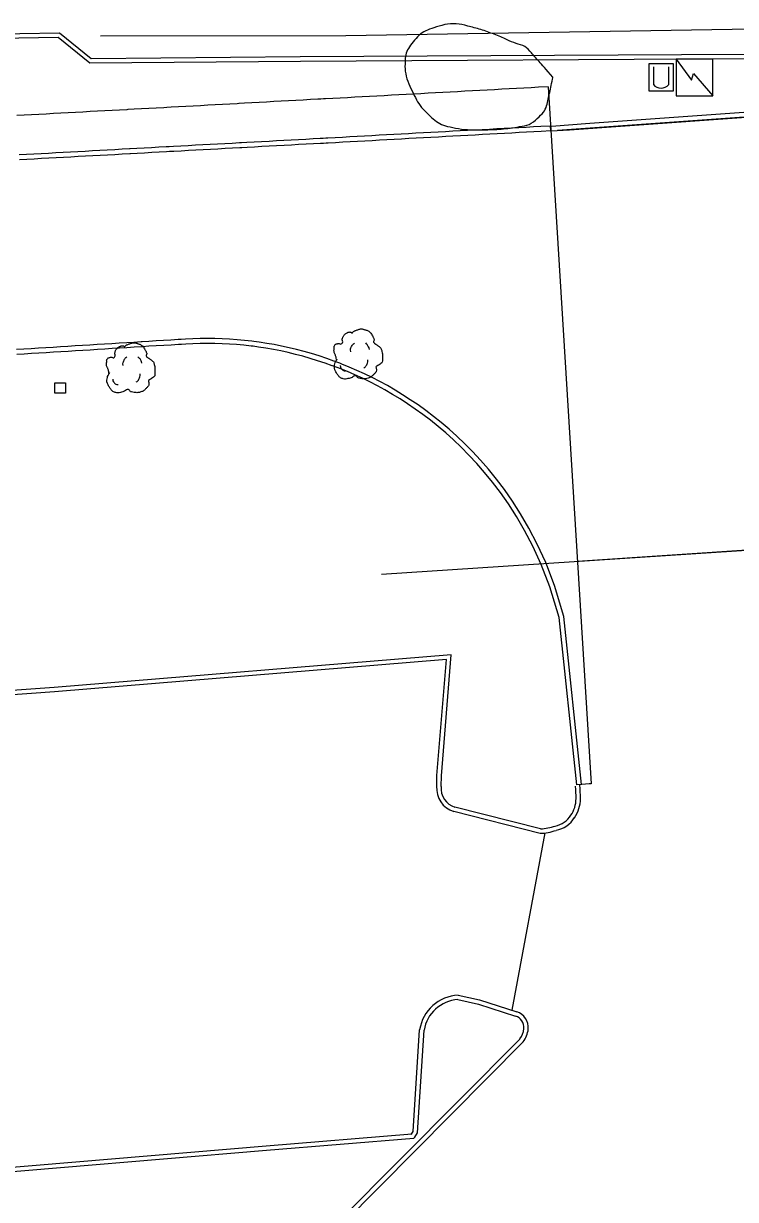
# Model space of a CAD drawing. Extents: x 2145380 to 2157287, y 139568 to 149130.
# Drawn here: x 2151041.6 to 2151138.3, y 143800.5 to 143960.2 of the extents above; entities that cross this region are included whole.
import ezdxf

# ---------------------------------------------------------------- set-up
doc = ezdxf.new("R2010")
doc.units = 0
for name, color, linetype in [('Default', 7, 'Continuous'), ('PR_PREVIOUSLY CONSTRUCTED', 7, 'Continuous'), ('TOPO_Asphalt', 7, 'Continuous'), ('TOPO_Curb Back', 7, 'Continuous'), ('TOPO_Misc', 7, 'Continuous'), ('TOPO_Power Pedestal', 7, 'Continuous'), ('TOPO_Tree', 7, 'Continuous'), ('TOPO_Tree Line', 7, 'Continuous'), ('TOPO_Wall Freestanding', 7, 'Continuous')]:
    doc.layers.add(name, color=color, linetype=linetype)

# ---------------------------------------------------------------- blocks, each defined once
blk = doc.blocks.new('TREE')
at = {"layer": 'TOPO_Tree'}
for points in [[(-14.07, -0.4), (-14.17, 0.5), (-14.37, 1.38), (-14.6, 2.25), (-14.84, 3.17), (-15.47, 3.96), (-15.66, 4.9), (-15.8, 5.59), (-15.71, 6.31), (-15.66, 7.01), (-15.6, 7.91), (-15.72, 8.8), (-15.13, 9.66), (-14.62, 10.42), (-13.76, 10.49), (-13.02, 10.72), (-12.18, 10.98), (-11.06, 10), (-10.37, 10.72), (-9.4, 11.74), (-10.29, 13.28), (-9.84, 14.42), (-9.56, 15.15), (-9.32, 15.89), (-8.78, 16.54), (-8.18, 17.26), (-7.5, 17.68), (-6.67, 18.13), (-6.14, 18.41), (-5.61, 18.61), (-5.08, 18.66), (-4.55, 18.71), (-4.02, 18.54), (-3.49, 18.13)], [(-3.49, 17.6), (-3.07, 18.27), (-2.58, 18.8), (-1.9, 19.19), (-1.05, 19.68), (-0.19, 19.96), (0.74, 20.24), (1.62, 20.51), (2.51, 20.82), (3.39, 20.77), (4.1, 20.73), (4.8, 20.47), (5.51, 20.24), (6.43, 19.95), (7.32, 19.73), (8.15, 19.19), (9.36, 18.4), (10.02, 17.21), (10.8, 16.01), (11.24, 15.33), (11.58, 14.62), (11.86, 13.89), (12.17, 13.08), (11.37, 12.02), (11.86, 11.25), (12, 11.03), (12.18, 10.86), (12.39, 10.72), (12.91, 10.35), (13.45, 10.02), (13.97, 9.66), (14.7, 9.16), (15.41, 8.68), (16.09, 8.07), (16.7, 7.53), (16.93, 6.73), (17.15, 5.95), (17.59, 4.38), (17.71, 2.77), (17.68, 1.19), (17.65, -0.25), (17.83, -2.22), (16.62, -3.04), (15.47, -3.83), (14.31, -4.58), (13.16, -5.35)], [(-4.21, 5.09), (-4.46, 6.09), (-4.3, 7.21), (-3.84, 8.21), (-3.33, 9.34), (-2.71, 10.27), (-1.64, 10.97)], [(5.89, 11.15), (6.5, 10.68), (6.96, 10.17), (7.36, 9.5), (7.93, 8.56), (8.31, 7.6), (8.46, 6.56)], [(13.16, -5.34), (13.25, -5.81), (13.36, -6.28), (13.45, -6.75), (13.76, -8.52), (12.24, -10.03), (10.8, -11.51), (9.98, -12.34), (9.13, -12.77), (8.15, -13.1), (5.97, -13.83), (3.32, -13.56), (1.27, -13.1), (0.49, -12.92), (-0.06, -11.44), (-0.84, -11.51), (-2.04, -11.61), (-3.28, -12.78), (-4.55, -13.1), (-6.06, -13.47), (-7.77, -14.03), (-9.31, -13.62), (-11.36, -13.09), (-12.84, -11.41), (-14.07, -9.39), (-15.32, -7.35), (-15.61, -5.13), (-15.13, -3.04), (-14.87, -1.89), (-13.91, -0.75), (-13.54, 0.13)], [(-11.38, -4.46), (-11.47, -5.41), (-11.03, -6.32), (-10.09, -7.22), (-9.3, -7.97), (-8.49, -8.26), (-7.7, -8.14)], [(4.79, -6.29), (5.71, -5.66), (6.3, -4.92), (6.81, -3.91), (7.36, -2.81), (7.63, -1.7), (7.54, -0.6)]]:
    blk.add_open_spline(points, degree=3, dxfattribs=at)
blk = doc.blocks.new('POWRIS')
at = {"layer": 'Default'}
blk.add_lwpolyline([(-1.86, -1.93), (-1.86, 1.72), (1.8, 1.72), (1.8, -1.93), (-1.86, -1.93)], dxfattribs=at)

msp = doc.modelspace()

# ---------------------------------------------------------------- linework, layer by layer
at = {"layer": 'PR_PREVIOUSLY CONSTRUCTED'}
for p, q in [((2151112.82, 143951.6), (2151118.7, 143856.97)), ((2151116.82, 143887.18), (2151175.9, 143891.19))]:
    msp.add_line(p, q, dxfattribs=at)
for points in [[(2151112.82, 143951.6), (2151111.53, 143951.53), (2151111.52, 143951.53), (2151110.53, 143951.47), (2151109.53, 143951.42), (2151108.53, 143951.37), (2151107.53, 143951.31), (2151106.53, 143951.26), (2151105.53, 143951.2), (2151104.54, 143951.15), (2151103.54, 143951.1), (2151102.54, 143951.04), (2151101.54, 143950.99), (2151100.54, 143950.93), (2151099.54, 143950.88), (2151098.54, 143950.82), (2151097.55, 143950.77), (2151096.55, 143950.72), (2151095.55, 143950.66), (2151094.55, 143950.61), (2151093.55, 143950.55), (2151092.55, 143950.5), (2151091.55, 143950.44), (2151090.56, 143950.39), (2151089.56, 143950.34), (2151088.56, 143950.28), (2151087.56, 143950.23), (2151086.56, 143950.17), (2151085.56, 143950.12), (2151084.56, 143950.06), (2151083.57, 143950.01), (2151082.57, 143949.96), (2151082.31, 143949.94), (2151081.93, 143949.92), (2151081.57, 143949.9), (2151081.54, 143949.9), (2151080.57, 143949.85), (2151079.57, 143949.79), (2151078.57, 143949.74), (2151077.57, 143949.68), (2151076.58, 143949.63), (2151075.58, 143949.58), (2151074.58, 143949.52), (2151073.58, 143949.47), (2151072.58, 143949.41), (2151071.58, 143949.36), (2151070.84, 143949.32), (2151070.83, 143949.32), (2151070.58, 143949.3), (2151069.59, 143949.25), (2151068.59, 143949.2), (2151067.59, 143949.14), (2151066.59, 143949.09), (2151065.59, 143949.03), (2151064.59, 143948.98), (2151063.59, 143948.92), (2151062.6, 143948.87), (2151061.6, 143948.82), (2151061.02, 143948.78), (2151060.6, 143948.76), (2151059.6, 143948.71), (2151058.6, 143948.65), (2151057.6, 143948.6), (2151056.6, 143948.54), (2151055.72, 143948.5), (2151055.61, 143948.49), (2151054.61, 143948.44), (2151053.61, 143948.38), (2151052.61, 143948.33), (2151051.61, 143948.27), (2151050.61, 143948.22), (2151049.61, 143948.16), (2151048.62, 143948.11), (2151047.62, 143948.06), (2151046.62, 143948), (2151045.62, 143947.95), (2151044.62, 143947.89), (2151043.62, 143947.84), (2151042.62, 143947.78), (2151041.63, 143947.73), (2151040.63, 143947.68)], [(2151113.2, 143945.6), (2151113.15, 143946.27), (2151111.86, 143946.2), (2151111.85, 143946.2), (2151110.86, 143946.15), (2151109.86, 143946.09), (2151108.86, 143946.04), (2151107.86, 143945.98), (2151106.86, 143945.93), (2151105.86, 143945.87), (2151104.87, 143945.82), (2151103.87, 143945.77), (2151102.87, 143945.71), (2151101.87, 143945.66), (2151100.87, 143945.6), (2151099.87, 143945.55), (2151098.87, 143945.49), (2151097.88, 143945.44), (2151096.88, 143945.39), (2151095.88, 143945.33), (2151094.88, 143945.28), (2151093.88, 143945.22), (2151092.88, 143945.17), (2151091.88, 143945.11), (2151090.89, 143945.06), (2151089.89, 143945.01), (2151088.89, 143944.95), (2151087.89, 143944.9), (2151086.89, 143944.84), (2151085.89, 143944.79), (2151084.89, 143944.73), (2151083.9, 143944.68), (2151082.9, 143944.63), (2151082.64, 143944.61), (2151082.26, 143944.59), (2151081.9, 143944.57), (2151081.87, 143944.57), (2151080.9, 143944.52), (2151079.9, 143944.46), (2151078.9, 143944.41), (2151077.91, 143944.35), (2151076.91, 143944.3), (2151075.91, 143944.25), (2151074.91, 143944.19), (2151073.91, 143944.14), (2151072.91, 143944.08), (2151071.91, 143944.03), (2151071.17, 143943.99), (2151071.16, 143943.99), (2151070.92, 143943.97), (2151069.92, 143943.92), (2151068.92, 143943.87), (2151067.92, 143943.81), (2151066.92, 143943.76), (2151065.92, 143943.7), (2151064.92, 143943.65), (2151063.93, 143943.59), (2151062.93, 143943.54), (2151061.93, 143943.49), (2151061.35, 143943.45), (2151060.93, 143943.43), (2151059.93, 143943.38), (2151058.93, 143943.32), (2151057.93, 143943.27), (2151056.94, 143943.21), (2151056.05, 143943.17), (2151055.94, 143943.16), (2151054.94, 143943.11), (2151053.94, 143943.05), (2151052.94, 143943), (2151051.94, 143942.94), (2151050.94, 143942.89), (2151049.95, 143942.83), (2151048.95, 143942.78), (2151047.95, 143942.73), (2151046.95, 143942.67), (2151045.95, 143942.62), (2151044.95, 143942.56), (2151043.95, 143942.51), (2151042.96, 143942.45), (2151041.96, 143942.4), (2151040.96, 143942.35)], [(2151113.2, 143945.6), (2151111.9, 143945.53), (2151111.89, 143945.53), (2151110.9, 143945.48), (2151109.9, 143945.42), (2151108.9, 143945.37), (2151107.9, 143945.32), (2151106.9, 143945.26), (2151105.91, 143945.21), (2151104.91, 143945.15), (2151103.91, 143945.1), (2151102.91, 143945.04), (2151101.91, 143944.99), (2151100.91, 143944.94), (2151099.91, 143944.88), (2151098.92, 143944.83), (2151097.92, 143944.77), (2151096.92, 143944.72), (2151095.92, 143944.66), (2151094.92, 143944.61), (2151093.92, 143944.56), (2151092.92, 143944.5), (2151091.93, 143944.45), (2151090.93, 143944.39), (2151089.93, 143944.34), (2151088.93, 143944.28), (2151087.93, 143944.23), (2151086.93, 143944.18), (2151085.93, 143944.12), (2151084.94, 143944.07), (2151083.94, 143944.01), (2151082.94, 143943.96), (2151082.68, 143943.94), (2151082.3, 143943.92), (2151081.94, 143943.9), (2151081.91, 143943.9), (2151080.94, 143943.85), (2151079.94, 143943.8), (2151078.94, 143943.74), (2151077.95, 143943.69), (2151076.95, 143943.63), (2151075.95, 143943.58), (2151074.95, 143943.52), (2151073.95, 143943.47), (2151072.95, 143943.42), (2151071.96, 143943.36), (2151071.21, 143943.32), (2151071.21, 143943.32), (2151070.96, 143943.31), (2151069.96, 143943.25), (2151068.96, 143943.2), (2151067.96, 143943.14), (2151066.96, 143943.09), (2151065.96, 143943.04), (2151064.97, 143942.98), (2151063.97, 143942.93), (2151062.97, 143942.87), (2151061.97, 143942.82), (2151061.39, 143942.79), (2151060.97, 143942.76), (2151059.97, 143942.71), (2151058.97, 143942.66), (2151057.98, 143942.6), (2151056.98, 143942.55), (2151056.09, 143942.5), (2151055.98, 143942.49), (2151054.98, 143942.44), (2151053.98, 143942.38), (2151052.98, 143942.33), (2151051.98, 143942.28), (2151050.99, 143942.22), (2151049.99, 143942.17), (2151048.99, 143942.11), (2151047.99, 143942.06), (2151046.99, 143942.01), (2151045.99, 143941.95), (2151044.99, 143941.9), (2151044, 143941.84), (2151043, 143941.79), (2151042, 143941.73), (2151041, 143941.68)], [(2151118.7, 143856.97), (2151118.4, 143856.95), (2151117.4, 143856.88), (2151117.39, 143856.87), (2151114.97, 143879.7), (2151113.71, 143883.91), (2151112.51, 143886.99), (2151111.36, 143889.52), (2151110.22, 143891.69), (2151109.1, 143893.61), (2151107.99, 143895.33), (2151106.89, 143896.9), (2151105.8, 143898.34), (2151104.72, 143899.67), (2151103.64, 143900.91), (2151102.56, 143902.06), (2151101.5, 143903.14), (2151100.43, 143904.15), (2151099.37, 143905.1), (2151098.31, 143906), (2151097.26, 143906.85), (2151096.21, 143907.65), (2151095.16, 143908.4), (2151094.11, 143909.11), (2151093.07, 143909.78), (2151092.03, 143910.42), (2151090.99, 143911.02), (2151089.95, 143911.58), (2151088.92, 143912.12), (2151087.88, 143912.62), (2151086.85, 143913.1), (2151085.82, 143913.54), (2151084.8, 143913.96), (2151084.53, 143914.06), (2151084.14, 143914.21), (2151083.77, 143914.35), (2151083.74, 143914.36), (2151082.75, 143914.71), (2151081.72, 143915.05), (2151080.7, 143915.37), (2151079.68, 143915.66), (2151078.66, 143915.92), (2151077.65, 143916.17), (2151076.63, 143916.39), (2151075.62, 143916.59), (2151074.61, 143916.76), (2151073.59, 143916.92), (2151072.84, 143917.02), (2151072.84, 143917.02), (2151072.58, 143917.05), (2151071.58, 143917.16), (2151070.57, 143917.26), (2151069.56, 143917.33), (2151068.56, 143917.38), (2151067.55, 143917.41), (2151066.55, 143917.42), (2151065.55, 143917.41), (2151064.55, 143917.38), (2151063.55, 143917.33), (2151062.97, 143917.3), (2151062.55, 143917.27), (2151061.55, 143917.21), (2151060.56, 143917.15), (2151059.56, 143917.09), (2151058.56, 143917.03), (2151057.67, 143916.97), (2151057.56, 143916.96), (2151056.56, 143916.9), (2151055.57, 143916.84), (2151054.57, 143916.78), (2151053.57, 143916.72), (2151052.57, 143916.65), (2151051.57, 143916.59), (2151050.58, 143916.53), (2151049.58, 143916.47), (2151048.58, 143916.41), (2151047.58, 143916.34), (2151046.58, 143916.28), (2151045.59, 143916.22), (2151044.59, 143916.16), (2151043.59, 143916.1), (2151042.59, 143916.03), (2151041.59, 143915.97), (2151040.6, 143915.91)], [(2151117.39, 143856.87), (2151116.72, 143856.83), (2151114.32, 143879.54), (2151113.08, 143883.69), (2151111.9, 143886.73), (2151110.76, 143889.22), (2151109.64, 143891.37), (2151108.53, 143893.26), (2151107.44, 143894.96), (2151106.35, 143896.51), (2151105.28, 143897.93), (2151104.21, 143899.24), (2151103.14, 143900.46), (2151102.08, 143901.6), (2151101.03, 143902.66), (2151099.98, 143903.66), (2151098.93, 143904.6), (2151097.89, 143905.49), (2151096.85, 143906.32), (2151095.81, 143907.11), (2151094.78, 143907.85), (2151093.74, 143908.55), (2151092.71, 143909.22), (2151091.69, 143909.84), (2151090.66, 143910.44), (2151089.64, 143911), (2151088.62, 143911.52), (2151087.6, 143912.02), (2151086.58, 143912.49), (2151085.57, 143912.92), (2151084.55, 143913.34), (2151084.29, 143913.44), (2151083.9, 143913.59), (2151083.54, 143913.72), (2151083.51, 143913.73), (2151082.53, 143914.08), (2151081.52, 143914.41), (2151080.51, 143914.73), (2151079.51, 143915.01), (2151078.5, 143915.27), (2151077.5, 143915.51), (2151076.5, 143915.73), (2151075.5, 143915.93), (2151074.5, 143916.1), (2151073.5, 143916.26), (2151072.75, 143916.36), (2151072.75, 143916.36), (2151072.5, 143916.39), (2151071.51, 143916.5), (2151070.51, 143916.59), (2151069.52, 143916.66), (2151068.53, 143916.71), (2151067.54, 143916.74), (2151066.55, 143916.75), (2151065.56, 143916.75), (2151064.58, 143916.72), (2151063.59, 143916.67), (2151063.01, 143916.63), (2151062.59, 143916.61), (2151061.6, 143916.54), (2151060.6, 143916.48), (2151059.6, 143916.42), (2151058.6, 143916.36), (2151057.71, 143916.3), (2151057.6, 143916.3), (2151056.61, 143916.23), (2151055.61, 143916.17), (2151054.61, 143916.11), (2151053.61, 143916.05), (2151052.61, 143915.99), (2151051.62, 143915.93), (2151050.62, 143915.86), (2151049.62, 143915.8), (2151048.62, 143915.74), (2151047.62, 143915.68), (2151046.62, 143915.62), (2151045.63, 143915.55), (2151044.63, 143915.49), (2151043.63, 143915.43), (2151042.63, 143915.37), (2151041.63, 143915.31), (2151040.64, 143915.24)]]:
    msp.add_lwpolyline(points, dxfattribs=at)
msp.add_arc((2150657.5, 150598.95), 6668.94, 273.918164, 274.614895, dxfattribs=at)
at = {"layer": 'TOPO_Asphalt'}
for p, q in [((2151090.19, 143885.41), (2151174.26, 143890.99)), ((2151107.94, 143826.22), (2151112.44, 143850.3))]:
    msp.add_line(p, q, dxfattribs=at)
at = {"layer": 'TOPO_Curb Back'}
for points in [[(2150998.08, 143958.28), (2151024.84, 143958.55), (2151046.45, 143958.93), (2151050.76, 143955.46), (2151079.16, 143955.69), (2151139.63, 143956.03), (2151188.16, 143956.42), (2151189.1, 143956.42)], [(2150998.09, 143957.68), (2151024.85, 143957.95), (2151046.24, 143958.32), (2151050.55, 143954.85), (2151079.17, 143955.09), (2151139.64, 143955.43), (2151188.16, 143955.82), (2151189.07, 143955.82)], [(2151194.02, 143952.24), (2151154.65, 143949.17), (2151118.52, 143946.6), (2151113.28, 143946.21)], [(2151194.07, 143951.64), (2151154.7, 143948.58), (2151118.56, 143946), (2151114.12, 143945.67)], [(2151098.3, 143856.59), (2151098.33, 143858.04), (2151099.67, 143874.47), (2151045.7, 143870.05), (2151008.17, 143867.36), (2151007.41, 143850.51)], [(2151097.7, 143856.63), (2151097.73, 143858.07), (2151099.01, 143873.82), (2151045.75, 143869.45), (2151008.75, 143866.8), (2151008, 143850.44)], [(2151111.81, 143850.85), (2151100.18, 143853.78)], [(2151111.74, 143850.24), (2151100.01, 143853.2)], [(2151100.62, 143828.26), (2151103.52, 143827.63), (2151108.59, 143826.01)], [(2151100.57, 143827.66), (2151103.36, 143827.05), (2151108.4, 143825.44)], [(2150987.05, 143815.28), (2150986.12, 143799.73), (2151032.52, 143803.7), (2151074.57, 143807.23), (2151094.6, 143808.86), (2151094.71, 143808.98), (2151095.09, 143809.59), (2151095.98, 143823.5)], [(2150987.65, 143815.26), (2150986.76, 143800.38), (2151032.47, 143804.3), (2151074.52, 143807.83), (2151094.33, 143809.44), (2151094.24, 143809.35), (2151094.51, 143809.78), (2151095.38, 143823.57)], [(2151109, 143822.31), (2151084.55, 143797.71), (2151052.46, 143765.49)], [(2151109.46, 143821.92), (2151084.97, 143797.28), (2151052.89, 143765.06)]]:
    msp.add_lwpolyline(points, dxfattribs=at)
for centre, radius, start, end in [((2151100.99, 143856.36), 3.31, 175.3416, 252.8121), ((2151100.99, 143856.36), 2.71, 174.9816, 252.4891), ((2151091.06, 143854.7), 25.58, 0.5582, 4.3291), ((2151091.05, 143854.7), 26.18, 0.5505, 4.5338), ((2151112.59, 143854.96), 4.04, 325.8473, 359.8541), ((2151112.59, 143854.96), 4.64, 325.9955, 359.9037), ((2151113.19, 143854.4), 3.22, 280.4895, 328.1611), ((2151113.19, 143854.4), 3.82, 281.1972, 327.9758), ((2151111.5, 143857.76), 7.52, 271.8953, 288.9404), ((2151111.5, 143857.76), 6.92, 272.5807, 289.2829), ((2151100.87, 143822.71), 5.56, 92.5978, 171.1071), ((2151100.87, 143822.71), 4.96, 93.4767, 170.7986), ((2151107.88, 143823.85), 1.67, 355.7174, 71.9076), ((2151107.88, 143823.85), 2.27, 355.3144, 71.9523), ((2151106.42, 143824.13), 3.15, 324.8918, 352.7951), ((2151106.42, 143824.13), 3.75, 324.0812, 353.0163)]:
    msp.add_arc(centre, radius, start, end, dxfattribs=at)
at = {"layer": 'TOPO_Misc'}
for p, q in [((2151127.14, 143954.31), (2151127.14, 143951.9)), ((2151129.22, 143951.91), (2151129.22, 143954.32))]:
    msp.add_line(p, q, dxfattribs=at)
for points in [[(2151126.55, 143950.99), (2151126.55, 143954.75), (2151129.81, 143954.75), (2151129.81, 143950.99), (2151126.55, 143950.99)], [(2151135.23, 143950.36), (2151135.22, 143955.35), (2151130.23, 143955.34), (2151130.24, 143950.35), (2151135.23, 143950.36)], [(2151130.23, 143955.34), (2151132.34, 143952.48), (2151132.57, 143953.41), (2151135.23, 143950.36)]]:
    msp.add_lwpolyline(points, dxfattribs=at)
msp.add_arc((2151128.18, 143952.72), 1.32, 218.3412, 322.0625, dxfattribs=at)
at = {"layer": 'TOPO_Tree Line'}
msp.add_open_spline([(2151113.49, 143952.89), (2151113.49, 143952.89), (2151113.29, 143951.98), (2151113.1, 143951.06), (2151112.9, 143950.15), (2151112.7, 143949.21), (2151112.42, 143948.33), (2151111.65, 143947.56), (2151110.59, 143946.51), (2151109.3, 143946.23), (2151107.98, 143946.04), (2151106.77, 143945.86), (2151105.56, 143945.78), (2151104.35, 143945.77), (2151102.71, 143945.75), (2151101.06, 143945.8), (2151099.42, 143946.17), (2151098.32, 143946.41), (2151097.43, 143947.03), (2151096.57, 143947.84), (2151095.56, 143948.8), (2151094.95, 143949.8), (2151094.36, 143951.04), (2151093.73, 143952.34), (2151093.36, 143953.71), (2151093.4, 143955.02), (2151093.43, 143955.93), (2151093.79, 143956.82), (2151094.49, 143957.67), (2151095.3, 143958.68), (2151096.16, 143959.23), (2151097.26, 143959.59), (2151098.76, 143960.09), (2151100.39, 143960.24), (2151101.86, 143959.86), (2151103.7, 143959.39), (2151105.52, 143958.75), (2151107.31, 143957.96), (2151108.45, 143957.46), (2151109.73, 143957.16), (2151110.54, 143956.24), (2151111.52, 143955.13), (2151112.51, 143954.01), (2151113.49, 143952.89)], degree=3, dxfattribs=at)
at = {"layer": 'TOPO_Wall Freestanding'}
msp.add_lwpolyline([(2151187.3, 143959.57), (2151143.39, 143959.46), (2151085.33, 143958.53), (2151052.01, 143958.45)], dxfattribs=at)

# ---------------------------------------------------------------- block references
at = {"layer": 'TOPO_Power Pedestal', "xscale": 0.39370000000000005, "yscale": 0.3937000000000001}
msp.add_blockref('POWRIS', (2151046.55, 143910.74), dxfattribs=at)
msp.add_blockref('POWRIS', (2151046.55, 143910.74), dxfattribs=at)
at = {"layer": 'TOPO_Tree', "xscale": 0.19685000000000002, "yscale": 0.19685000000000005}
for p in [(2151086.84, 143914.63), (2151055.93, 143912.76)]:
    msp.add_blockref('TREE', p, dxfattribs=at)

doc.saveas('drawing.dxf')
